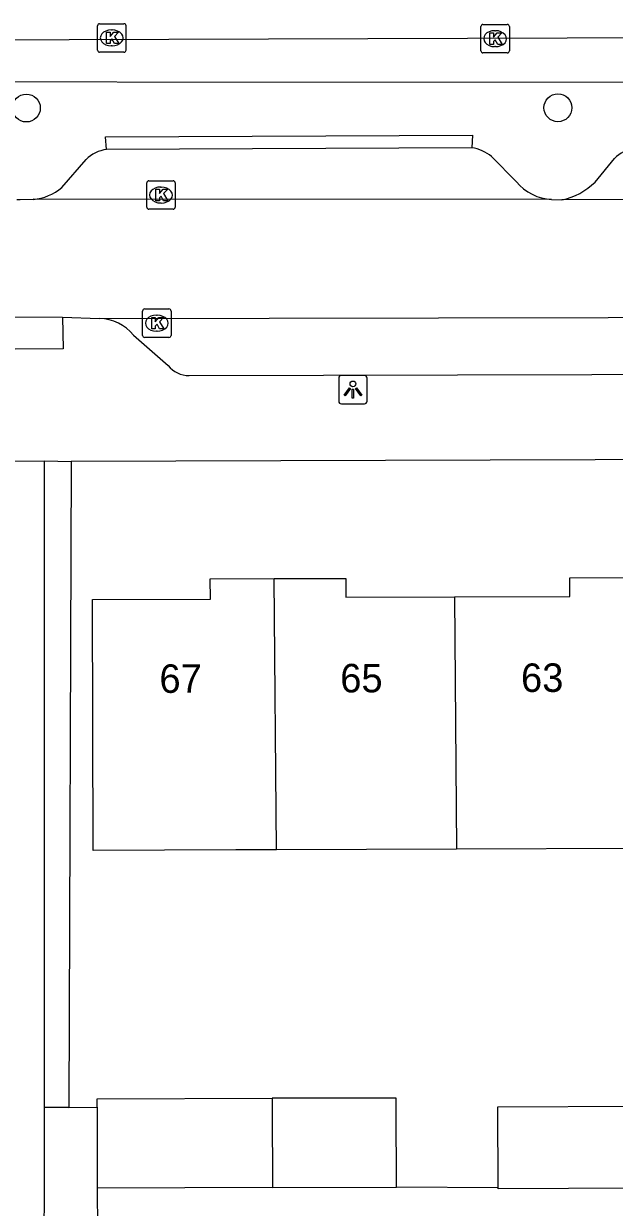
# Model space of a CAD drawing. Extents: x 160732 to 162105, y 387428 to 388479.
# Drawn here: x 161218.22 to 161238.96, y 388299.18 to 388340.7 of the extents above; entities that cross this region are included whole.
import ezdxf

# ---------------------------------------------------------------- set-up
doc = ezdxf.new("R2010")
doc.units = 0
for name, color, linetype in [('IMGEO_Berm_groen', 7, 'Continuous'), ('IMGEO_Boom', 7, 'Continuous'), ('IMGEO_Kolk', 7, 'Continuous'), ('IMGEO_Lichtpunt', 7, 'Continuous'), ('IMGEO_Pand', 7, 'Continuous'), ('IMGEO_Pand_nummerreeks', 7, 'Continuous'), ('IMGEO_Parkeervlak_open', 7, 'Continuous'), ('IMGEO_Rijbaan_lokaal_open', 7, 'Continuous'), ('IMGEO_Rijbaan_regionaal_gesloten', 7, 'Continuous'), ('IMGEO_Voetpad_open', 7, 'Continuous')]:
    doc.layers.add(name, color=color, linetype=linetype)

msp = doc.modelspace()

# ---------------------------------------------------------------- linework, layer by layer
at = {"layer": 'IMGEO_Berm_groen'}
msp.add_lwpolyline([(161164.926, 388337.634), (161165.495, 388337.628), (161167.796, 388338.252), (161171.937, 388338.674), (161271.049, 388338.649)], dxfattribs=at)
at = {"layer": 'IMGEO_Boom'}
for centre in [(161218.319, 388337.745), (161236.976, 388337.753)]:
    msp.add_circle(centre, 0.489, dxfattribs=at)
at = {"layer": 'IMGEO_Kolk'}
for p, q in [((161220.814, 388339.778), (161220.814, 388340.63)), ((161220.889, 388340.704), (161221.741, 388340.704)), ((161221.302, 388340.484), (161221.327, 388340.484)), ((161221.815, 388340.63), (161221.815, 388339.778)), ((161234.271, 388339.752), (161234.271, 388340.604)), ((161234.346, 388340.678), (161235.198, 388340.678)), ((161234.759, 388340.458), (161234.784, 388340.458)), ((161235.272, 388340.604), (161235.272, 388339.752)), ((161221.741, 388339.704), (161220.889, 388339.704)), ((161221.325, 388339.924), (161221.3, 388339.924)), ((161235.198, 388339.678), (161234.346, 388339.678)), ((161234.782, 388339.898), (161234.757, 388339.898)), ((161222.544, 388334.267), (161222.544, 388335.119)), ((161222.619, 388335.193), (161223.471, 388335.193)), ((161223.545, 388335.119), (161223.545, 388334.267)), ((161223.032, 388334.973), (161223.057, 388334.973)), ((161223.055, 388334.413), (161223.03, 388334.413)), ((161223.471, 388334.193), (161222.619, 388334.193)), ((161222.396, 388329.77), (161222.396, 388330.622)), ((161222.471, 388330.696), (161223.323, 388330.696)), ((161223.397, 388330.622), (161223.397, 388329.77)), ((161222.884, 388330.476), (161222.909, 388330.476)), ((161223.323, 388329.696), (161222.471, 388329.696)), ((161222.907, 388329.916), (161222.882, 388329.916))]:
    msp.add_line(p, q, dxfattribs=at)
for points in [[(161220.814, 388339.778), (161220.814, 388340.63)], [(161220.889, 388340.704), (161221.741, 388340.704)], [(161221.815, 388340.63), (161221.815, 388339.778)], [(161234.271, 388339.752), (161234.271, 388340.604)], [(161234.346, 388340.678), (161235.198, 388340.678)], [(161235.272, 388340.604), (161235.272, 388339.752)], [(161221.135, 388340.404), (161221.258, 388340.404), (161221.258, 388340.253), (161221.388, 388340.404), (161221.552, 388340.404), (161221.406, 388340.253), (161221.559, 388340.004), (161221.407, 388340.004), (161221.322, 388340.168), (161221.258, 388340.101), (161221.258, 388340.004), (161221.135, 388340.004), (161221.135, 388340.404)], [(161234.592, 388340.378), (161234.715, 388340.378), (161234.715, 388340.227), (161234.845, 388340.378), (161235.009, 388340.378), (161234.863, 388340.227), (161235.016, 388339.978), (161234.864, 388339.978), (161234.779, 388340.142), (161234.715, 388340.075), (161234.715, 388339.978), (161234.592, 388339.978), (161234.592, 388340.378)], [(161221.741, 388339.704), (161220.889, 388339.704)], [(161235.198, 388339.678), (161234.346, 388339.678)], [(161222.544, 388334.267), (161222.544, 388335.119)], [(161222.619, 388335.193), (161223.471, 388335.193)], [(161223.545, 388335.119), (161223.545, 388334.267)], [(161222.865, 388334.893), (161222.988, 388334.893), (161222.988, 388334.742), (161223.118, 388334.893), (161223.282, 388334.893), (161223.136, 388334.742), (161223.289, 388334.493), (161223.137, 388334.493), (161223.052, 388334.657), (161222.988, 388334.59), (161222.988, 388334.493), (161222.865, 388334.493), (161222.865, 388334.893)], [(161223.471, 388334.193), (161222.619, 388334.193)], [(161222.396, 388329.77), (161222.396, 388330.622)], [(161222.471, 388330.696), (161223.323, 388330.696)], [(161223.397, 388330.622), (161223.397, 388329.77)], [(161222.717, 388330.396), (161222.84, 388330.396), (161222.84, 388330.245), (161222.97, 388330.396), (161223.134, 388330.396), (161222.988, 388330.245), (161223.141, 388329.996), (161222.989, 388329.996), (161222.904, 388330.16), (161222.84, 388330.093), (161222.84, 388329.996), (161222.717, 388329.996), (161222.717, 388330.396)], [(161223.323, 388329.696), (161222.471, 388329.696)]]:
    msp.add_lwpolyline(points, dxfattribs=at)
for centre, start, end in [((161220.891, 388340.628), 91.552, 178.448), ((161220.891, 388340.628), 91.552, 178.448), ((161221.739, 388340.628), 1.552, 88.448), ((161221.739, 388340.628), 1.552, 88.448), ((161234.348, 388340.602), 91.552, 178.448), ((161234.348, 388340.602), 91.552, 178.448), ((161235.196, 388340.602), 1.552, 88.448), ((161235.196, 388340.602), 1.552, 88.448), ((161220.891, 388339.78), 181.552, 268.448), ((161220.891, 388339.78), 181.552, 268.448), ((161221.739, 388339.78), 271.552, 358.448), ((161221.739, 388339.78), 271.552, 358.448), ((161234.348, 388339.754), 181.552, 268.448), ((161234.348, 388339.754), 181.552, 268.448), ((161235.196, 388339.754), 271.552, 358.448), ((161235.196, 388339.754), 271.552, 358.448), ((161222.621, 388335.117), 91.552, 178.448), ((161222.621, 388335.117), 91.552, 178.448), ((161223.469, 388335.117), 1.552, 88.448), ((161223.469, 388335.117), 1.552, 88.448), ((161222.621, 388334.269), 181.552, 268.448), ((161222.621, 388334.269), 181.552, 268.448), ((161223.469, 388334.269), 271.552, 358.448), ((161223.469, 388334.269), 271.552, 358.448), ((161222.473, 388330.62), 91.552, 178.448), ((161222.473, 388330.62), 91.552, 178.448), ((161223.321, 388330.62), 1.552, 88.448), ((161223.321, 388330.62), 1.552, 88.448), ((161222.473, 388329.772), 181.552, 268.448), ((161222.473, 388329.772), 181.552, 268.448), ((161223.321, 388329.772), 271.552, 358.448), ((161223.321, 388329.772), 271.552, 358.448)]:
    msp.add_arc(centre, 0.0765, start, end, dxfattribs=at)
for centre, major_axis, ratio, start_param, end_param in [((161221.301, 388340.204), (-0.387, 0.002), 0.722429, 4.712389, 7.853982), ((161221.326, 388340.204), (-0.39, 0.002), 0.717154, 1.570796, 4.712389), ((161234.758, 388340.178), (-0.387, 0.002), 0.722429, 4.712389, 7.853982), ((161234.783, 388340.178), (-0.39, 0.002), 0.717154, 1.570796, 4.712389), ((161223.031, 388334.693), (-0.387, 0.002), 0.722429, 4.712389, 7.853982), ((161223.056, 388334.693), (-0.39, 0.002), 0.717154, 1.570796, 4.712389), ((161222.883, 388330.196), (-0.387, 0.002), 0.722429, 4.712389, 7.853982), ((161222.908, 388330.196), (-0.39, 0.002), 0.717154, 1.570796, 4.712389)]:
    msp.add_ellipse(centre, major_axis=major_axis, ratio=ratio, start_param=start_param, end_param=end_param, dxfattribs=at)
at = {"layer": 'IMGEO_Lichtpunt'}
for p, q in [((161229.282, 388328.27), (161229.282, 388327.463)), ((161229.282, 388328.27), (161229.282, 388327.463)), ((161230.184, 388328.365), (161229.376, 388328.365)), ((161230.184, 388328.365), (161229.376, 388328.365)), ((161230.278, 388327.463), (161230.278, 388328.27)), ((161230.278, 388327.463), (161230.278, 388328.27)), ((161229.376, 388327.369), (161230.184, 388327.369)), ((161229.376, 388327.369), (161230.184, 388327.369))]:
    msp.add_line(p, q, dxfattribs=at)
for points in [[(161229.656, 388327.934), (161229.695, 388327.906), (161229.507, 388327.644), (161229.469, 388327.671), (161229.656, 388327.934)], [(161229.758, 388327.886), (161229.805, 388327.886), (161229.805, 388327.564), (161229.758, 388327.564), (161229.758, 388327.886)], [(161229.868, 388327.906), (161229.906, 388327.933), (161230.093, 388327.671), (161230.054, 388327.643), (161229.868, 388327.906)]]:
    msp.add_lwpolyline(points, dxfattribs=at)
msp.add_circle((161229.781, 388328.068), 0.0994, dxfattribs=at)
for centre, start, end in [((161229.376, 388328.27), 90, 180), ((161229.376, 388328.27), 90, 180), ((161230.184, 388328.27), 0, 90), ((161230.184, 388328.27), 0, 90), ((161229.376, 388327.463), 180, 270), ((161229.376, 388327.463), 180, 270), ((161230.184, 388327.463), 270, 0), ((161230.184, 388327.463), 270, 360)]:
    msp.add_arc(centre, 0.0946, start, end, dxfattribs=at)
at = {"layer": 'IMGEO_Pand'}
for points in [[(161227.098, 388311.726), (161225.666, 388311.721), (161220.666, 388311.703), (161220.635, 388320.501), (161224.777, 388320.515), (161224.774, 388321.227), (161227.019, 388321.236)], [(161227.019, 388321.236), (161229.527, 388321.245), (161229.53, 388320.581), (161233.345, 388320.595)], [(161227.098, 388311.726), (161227.019, 388321.236)], [(161233.345, 388320.595), (161237.395, 388320.609), (161237.392, 388321.265), (161239.649, 388321.273)], [(161233.345, 388320.595), (161233.416, 388311.749)], [(161233.416, 388311.749), (161227.098, 388311.726)], [(161239.724, 388311.771), (161233.416, 388311.749)], [(161220.801, 388302.691), (161220.8, 388302.989), (161226.949, 388303.007)], [(161220.801, 388302.691), (161220.809, 388299.854)], [(161231.311, 388299.884), (161231.303, 388302.705), (161231.302, 388303.012), (161226.949, 388303.007)], [(161226.949, 388303.007), (161226.95, 388302.692), (161226.959, 388299.872)], [(161234.877, 388299.858), (161234.866, 388302.707), (161239.795, 388302.725)], [(161226.959, 388299.872), (161220.809, 388299.854)], [(161226.959, 388299.872), (161231.306, 388299.884), (161231.311, 388299.884)], [(161239.818, 388299.847), (161234.877, 388299.828), (161234.877, 388299.858)]]:
    msp.add_lwpolyline(points, dxfattribs=at)
at = {"layer": 'IMGEO_Parkeervlak_open'}
for points in [[(161219.563, 388334.958), (161220.413, 388335.936)], [(161234.648, 388336.039), (161235.52, 388335.158)], [(161238.284, 388335.148), (161238.958, 388335.975)]]:
    msp.add_lwpolyline(points, dxfattribs=at)
for centre, radius, start, end in [((161233.735, 388334.936), 1.432, 50.3814, 81.2043), ((161239.901, 388334.985), 1.367, 100.0561, 133.5937), ((161221.275, 388335.09), 1.208, 96.6771, 135.5607), ((161236.854, 388336.264), 1.733, 219.6513, 266.5874), ((161236.633, 388336.818), 2.348, 281.9283, 314.6849), ((161218.41, 388336.322), 1.786, 274.6119, 310.1997)]:
    msp.add_arc(centre, radius, start, end, dxfattribs=at)
at = {"layer": 'IMGEO_Rijbaan_lokaal_open'}
for points in [[(161217.982, 388334.54), (161218.1, 388334.54), (161218.554, 388334.542)], [(161236.751, 388334.534), (161218.554, 388334.542)], [(161236.751, 388334.534), (161237.118, 388334.52)], [(161255.233, 388334.595), (161237.118, 388334.52)], [(161212.805, 388330.422), (161219.581, 388330.406)], [(161219.581, 388330.406), (161220.882, 388330.361)], [(161220.882, 388330.361), (161274.446, 388330.47)], [(161213.266, 388325.335), (161218.95, 388325.365)], [(161218.953, 388302.682), (161218.95, 388325.365)], [(161218.94, 388295.271), (161218.953, 388302.682)]]:
    msp.add_lwpolyline(points, dxfattribs=at)
at = {"layer": 'IMGEO_Rijbaan_regionaal_gesloten'}
msp.add_lwpolyline([(161167.265, 388340.112), (161173.327, 388340.124), (161173.379, 388340.049), (161205.842, 388340.108), (161251.276, 388340.25)], dxfattribs=at)
at = {"layer": 'IMGEO_Voetpad_open'}
for points in [[(161221.135, 388336.29), (161221.095, 388336.734), (161233.974, 388336.798), (161233.954, 388336.351)], [(161233.954, 388336.351), (161221.135, 388336.29)], [(161219.581, 388330.406), (161219.611, 388329.303), (161212.848, 388329.249)], [(161222.083, 388329.774), (161223.291, 388328.71)], [(161224.033, 388328.361), (161271.149, 388328.482)], [(161271.388, 388325.511), (161219.896, 388325.347)], [(161218.95, 388325.365), (161219.896, 388325.347)], [(161219.896, 388325.347), (161219.807, 388302.686)], [(161219.807, 388302.686), (161218.953, 388302.682)], [(161219.807, 388302.686), (161220.801, 388302.691)], [(161220.809, 388299.854), (161220.818, 388298.404)], [(161234.877, 388299.858), (161231.311, 388299.884)]]:
    msp.add_lwpolyline(points, dxfattribs=at)
for centre, radius, start, end in [((161220.856, 388328.785), 1.576, 38.8668, 89.0382), ((161224.025, 388329.307), 0.946, 219.1192, 270.5008)]:
    msp.add_arc(centre, radius, start, end, dxfattribs=at)

# ---------------------------------------------------------------- texts
at = {"layer": 'IMGEO_Pand_nummerreeks'}
for s, p in [('67', (161222.99, 388317.227)), ('65', (161229.337, 388317.243)), ('63', (161235.683, 388317.259))]:
    msp.add_text(s, height=1, rotation=0.1456, dxfattribs=at).set_placement(p)

doc.saveas('drawing.dxf')
